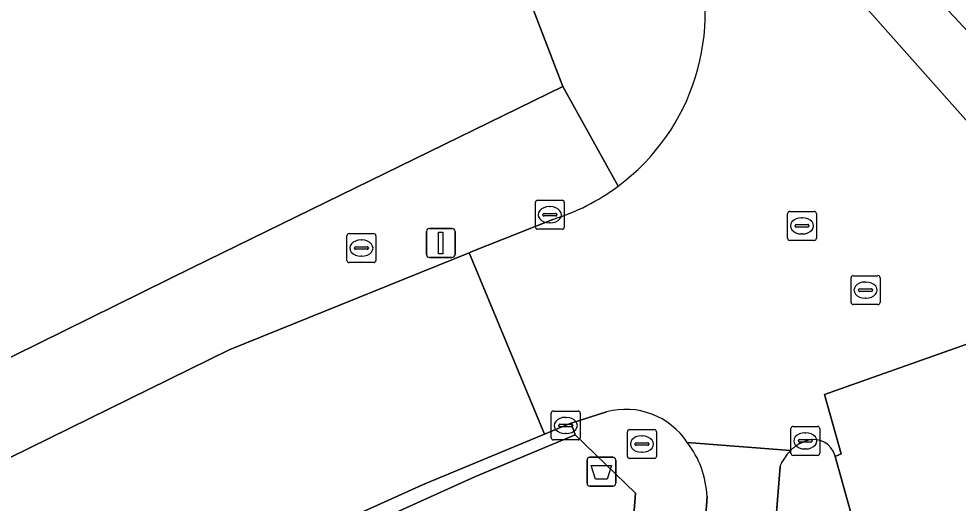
# Model space of a CAD drawing. Extents: x 159680 to 160786, y 387323 to 388340.
# Drawn here: x 160284.04 to 160316.54, y 387490.34 to 387507.07 of the extents above; entities that cross this region are included whole.
import ezdxf

# ---------------------------------------------------------------- set-up
doc = ezdxf.new("R2010")
doc.units = 0
for name, color, linetype in [('IMGEO_Afvalbak', 7, 'Continuous'), ('IMGEO_Brandkraan', 7, 'Continuous'), ('IMGEO_Erf', 7, 'Continuous'), ('IMGEO_Fietspad_open', 7, 'Continuous'), ('IMGEO_Groenvoorziening', 7, 'Continuous'), ('IMGEO_Kolk', 7, 'Continuous'), ('IMGEO_Lichtmast', 7, 'Continuous'), ('IMGEO_Rijbaan_lokaal_gesloten', 7, 'Continuous'), ('IMGEO_Rijbaan_lokaal_open', 7, 'Continuous'), ('IMGEO_Rioolput', 7, 'Continuous'), ('IMGEO_Verkeerseiland_gesloten', 7, 'Continuous'), ('IMGEO_Voetpad_open', 7, 'Continuous')]:
    doc.layers.add(name, color=color, linetype=linetype)

msp = doc.modelspace()

# ---------------------------------------------------------------- linework, layer by layer
at = {"layer": 'IMGEO_Afvalbak'}
for p, q in [((160303.697, 387491.028), (160303.697, 387491.828)), ((160303.697, 387491.828), (160303.697, 387491.028)), ((160303.797, 387491.928), (160304.587, 387491.928)), ((160304.587, 387491.928), (160303.797, 387491.928)), ((160304.687, 387491.828), (160304.687, 387491.028)), ((160304.687, 387491.028), (160304.687, 387491.828)), ((160304.587, 387490.928), (160303.797, 387490.928)), ((160303.797, 387490.928), (160304.587, 387490.928))]:
    msp.add_line(p, q, dxfattribs=at)
msp.add_lwpolyline([(160303.84, 387491.642), (160304.544, 387491.642), (160304.395, 387491.172), (160303.989, 387491.172), (160303.84, 387491.642)], dxfattribs=at)
for centre, start, end in [((160303.797, 387491.828), 90, 180), ((160303.797, 387491.828), 90, 180), ((160304.587, 387491.828), 0, 90), ((160304.587, 387491.828), 360, 90), ((160303.797, 387491.028), 180, 270), ((160303.797, 387491.028), 180, 270), ((160304.587, 387491.028), 270, 0), ((160304.587, 387491.028), 270, 0)]:
    msp.add_arc(centre, 0.1, start, end, dxfattribs=at)
at = {"layer": 'IMGEO_Brandkraan'}
for p, q in [((160295.391, 387498.728), (160295.391, 387499.58)), ((160295.466, 387499.654), (160296.318, 387499.654)), ((160296.392, 387499.58), (160296.392, 387498.728)), ((160295.693, 387499.197), (160296.091, 387499.197)), ((160295.879, 387499.434), (160295.904, 387499.434)), ((160295.65, 387499.148), (160295.65, 387499.16)), ((160296.088, 387499.111), (160295.69, 387499.111)), ((160295.902, 387498.874), (160295.877, 387498.874)), ((160296.134, 387499.16), (160296.134, 387499.148)), ((160296.318, 387498.654), (160295.466, 387498.654)), ((160305.095, 387491.956), (160305.095, 387492.808)), ((160305.17, 387492.882), (160306.022, 387492.882)), ((160306.096, 387492.808), (160306.096, 387491.956)), ((160305.354, 387492.376), (160305.354, 387492.388)), ((160305.792, 387492.339), (160305.394, 387492.339)), ((160305.397, 387492.425), (160305.795, 387492.425)), ((160305.583, 387492.662), (160305.608, 387492.662)), ((160305.838, 387492.388), (160305.838, 387492.376)), ((160305.606, 387492.102), (160305.581, 387492.102)), ((160306.022, 387491.882), (160305.17, 387491.882))]:
    msp.add_line(p, q, dxfattribs=at)
for points in [[(160295.391, 387498.728), (160295.391, 387499.58)], [(160295.466, 387499.654), (160296.318, 387499.654)], [(160296.392, 387499.58), (160296.392, 387498.728)], [(160296.318, 387498.654), (160295.466, 387498.654)], [(160305.095, 387491.956), (160305.095, 387492.808)], [(160305.17, 387492.882), (160306.022, 387492.882)], [(160306.096, 387492.808), (160306.096, 387491.956)], [(160306.022, 387491.882), (160305.17, 387491.882)]]:
    msp.add_lwpolyline(points, dxfattribs=at)
for centre, radius, start, end in [((160295.468, 387499.578), 0.0765, 91.552, 178.448), ((160295.468, 387499.578), 0.0765, 91.552, 178.448), ((160296.316, 387499.578), 0.0765, 1.552, 88.448), ((160296.316, 387499.578), 0.0765, 1.552, 88.448), ((160295.69, 387499.157), 0.0403, 85.8775, 175.7526), ((160296.095, 387499.159), 0.0386, 1.7309, 96.639), ((160295.687, 387499.147), 0.0366, 178.938, 274.7102), ((160296.091, 387499.154), 0.043, 264.8664, 352.4533), ((160295.468, 387498.73), 0.0765, 181.552, 268.448), ((160295.468, 387498.73), 0.0765, 181.552, 268.448), ((160296.316, 387498.73), 0.0765, 271.552, 358.448), ((160296.316, 387498.73), 0.0765, 271.552, 358.448), ((160305.172, 387492.806), 0.0765, 91.552, 178.448), ((160305.172, 387492.806), 0.0765, 91.552, 178.448), ((160306.02, 387492.806), 0.0765, 1.552, 88.448), ((160306.02, 387492.806), 0.0765, 1.552, 88.448), ((160305.394, 387492.385), 0.0403, 85.8775, 175.7526), ((160305.391, 387492.375), 0.0366, 178.938, 274.7102), ((160305.795, 387492.382), 0.043, 264.8664, 352.4533), ((160305.799, 387492.387), 0.0386, 1.7309, 96.639), ((160305.172, 387491.958), 0.0765, 181.552, 268.448), ((160305.172, 387491.958), 0.0765, 181.552, 268.448), ((160306.02, 387491.958), 0.0765, 271.552, 358.448), ((160306.02, 387491.958), 0.0765, 271.552, 358.448)]:
    msp.add_arc(centre, radius, start, end, dxfattribs=at)
for centre, major_axis, ratio, start_param, end_param in [((160295.878, 387499.154), (-0.387, 0.002), 0.722429, 4.712389, 7.853982), ((160295.903, 387499.154), (-0.39, 0.002), 0.717154, 1.570796, 4.712389), ((160305.582, 387492.382), (-0.387, 0.002), 0.722429, 4.712389, 7.853982), ((160305.607, 387492.382), (-0.39, 0.002), 0.717154, 1.570796, 4.712389)]:
    msp.add_ellipse(centre, major_axis=major_axis, ratio=ratio, start_param=start_param, end_param=end_param, dxfattribs=at)
at = {"layer": 'IMGEO_Erf'}
msp.add_lwpolyline([(160280.318, 387493.696), (160290.044, 387498.486), (160302.86, 387504.739), (160298.437, 387516.232), (160283.556, 387554.166)], dxfattribs=at)
at = {"layer": 'IMGEO_Fietspad_open'}
for points in [[(160310.734, 387492.154), (160307.164, 387492.436)], [(160309.69, 387484.239), (160310.141, 387488.572), (160310.372, 387491.602)], [(160307.85, 387490.564), (160307.492, 387485.771)]]:
    msp.add_lwpolyline(points, dxfattribs=at)
for centre, radius, start, end in [((160304.558, 387490.419), 3.295, 2.5149, 37.7362), ((160311.846, 387491.03), 1.582, 134.698, 158.7885)]:
    msp.add_arc(centre, radius, start, end, dxfattribs=at)
at = {"layer": 'IMGEO_Groenvoorziening'}
msp.add_lwpolyline([(160304.976, 387485.635), (160305.378, 387490.681), (160303.29, 387492.695), (160299.837, 387491.263), (160294.558, 387488.872), (160284.429, 387483.931), (160284.303, 387483.869), (160283.478, 387483.467), (160285.084, 387479.686), (160271.406, 387472.947), (160269.768, 387476.788), (160244.367, 387464.412), (160217.091, 387451.27)], dxfattribs=at)
at = {"layer": 'IMGEO_Kolk'}
for p, q in [((160301.984, 387500.805), (160302.836, 387500.805)), ((160301.909, 387499.879), (160301.909, 387500.731)), ((160302.397, 387500.585), (160302.422, 387500.585)), ((160302.91, 387500.731), (160302.91, 387499.879)), ((160302.168, 387500.299), (160302.168, 387500.311)), ((160302.606, 387500.262), (160302.208, 387500.262)), ((160302.211, 387500.348), (160302.609, 387500.348)), ((160302.652, 387500.311), (160302.652, 387500.299)), ((160302.42, 387500.025), (160302.395, 387500.025)), ((160302.836, 387499.805), (160301.984, 387499.805)), ((160302.459, 387492.597), (160302.459, 387493.449)), ((160302.534, 387493.523), (160303.386, 387493.523)), ((160303.46, 387493.449), (160303.46, 387492.597)), ((160302.718, 387493.017), (160302.718, 387493.029)), ((160302.761, 387493.066), (160303.159, 387493.066)), ((160302.947, 387493.303), (160302.972, 387493.303)), ((160303.202, 387493.029), (160303.202, 387493.017)), ((160310.822, 387492.991), (160311.674, 387492.991)), ((160303.156, 387492.98), (160302.758, 387492.98)), ((160302.97, 387492.743), (160302.945, 387492.743)), ((160310.747, 387492.065), (160310.747, 387492.917)), ((160311.235, 387492.771), (160311.26, 387492.771)), ((160311.748, 387492.917), (160311.748, 387492.065)), ((160303.386, 387492.523), (160302.534, 387492.523)), ((160311.006, 387492.485), (160311.006, 387492.497)), ((160311.444, 387492.448), (160311.046, 387492.448)), ((160311.049, 387492.534), (160311.447, 387492.534)), ((160311.49, 387492.497), (160311.49, 387492.485)), ((160311.258, 387492.211), (160311.233, 387492.211)), ((160311.674, 387491.991), (160310.822, 387491.991))]:
    msp.add_line(p, q, dxfattribs=at)
for points in [[(160301.984, 387500.805), (160302.836, 387500.805)], [(160301.909, 387499.879), (160301.909, 387500.731)], [(160302.91, 387500.731), (160302.91, 387499.879)], [(160302.836, 387499.805), (160301.984, 387499.805)], [(160302.459, 387492.597), (160302.459, 387493.449)], [(160302.534, 387493.523), (160303.386, 387493.523)], [(160303.46, 387493.449), (160303.46, 387492.597)], [(160310.822, 387492.991), (160311.674, 387492.991)], [(160310.747, 387492.065), (160310.747, 387492.917)], [(160311.748, 387492.917), (160311.748, 387492.065)], [(160303.386, 387492.523), (160302.534, 387492.523)], [(160311.674, 387491.991), (160310.822, 387491.991)]]:
    msp.add_lwpolyline(points, dxfattribs=at)
for centre, radius, start, end in [((160301.986, 387500.729), 0.0765, 91.552, 178.448), ((160301.986, 387500.729), 0.0765, 91.552, 178.448), ((160302.834, 387500.729), 0.0765, 1.552, 88.448), ((160302.834, 387500.729), 0.0765, 1.552, 88.448), ((160302.208, 387500.308), 0.0403, 85.8775, 175.7526), ((160302.205, 387500.298), 0.0366, 178.938, 274.7102), ((160302.609, 387500.305), 0.043, 264.8664, 352.4533), ((160302.613, 387500.31), 0.0386, 1.7309, 96.639), ((160301.986, 387499.881), 0.0765, 181.552, 268.448), ((160301.986, 387499.881), 0.0765, 181.552, 268.448), ((160302.834, 387499.881), 0.0765, 271.552, 358.448), ((160302.834, 387499.881), 0.0765, 271.552, 358.448), ((160302.536, 387493.447), 0.0765, 91.552, 178.448), ((160302.536, 387493.447), 0.0765, 91.552, 178.448), ((160303.384, 387493.447), 0.0765, 1.552, 88.448), ((160303.384, 387493.447), 0.0765, 1.552, 88.448), ((160302.758, 387493.026), 0.0403, 85.8775, 175.7526), ((160302.755, 387493.016), 0.0366, 178.938, 274.7102), ((160303.159, 387493.023), 0.043, 264.8664, 352.4533), ((160303.163, 387493.028), 0.0386, 1.7309, 96.639), ((160310.824, 387492.915), 0.0765, 91.552, 178.448), ((160310.824, 387492.915), 0.0765, 91.552, 178.448), ((160311.672, 387492.915), 0.0765, 1.552, 88.448), ((160311.672, 387492.915), 0.0765, 1.552, 88.448), ((160302.536, 387492.599), 0.0765, 181.552, 268.448), ((160302.536, 387492.599), 0.0765, 181.552, 268.448), ((160303.384, 387492.599), 0.0765, 271.552, 358.448), ((160303.384, 387492.599), 0.0765, 271.552, 358.448), ((160311.046, 387492.494), 0.0403, 85.8775, 175.7526), ((160311.043, 387492.484), 0.0366, 178.938, 274.7102), ((160311.447, 387492.491), 0.043, 264.8664, 352.4533), ((160311.451, 387492.496), 0.0386, 1.7309, 96.639), ((160310.824, 387492.067), 0.0765, 181.552, 268.448), ((160310.824, 387492.067), 0.0765, 181.552, 268.448), ((160311.672, 387492.067), 0.0765, 271.552, 358.448), ((160311.672, 387492.067), 0.0765, 271.552, 358.448)]:
    msp.add_arc(centre, radius, start, end, dxfattribs=at)
for centre, major_axis, ratio, start_param, end_param in [((160302.396, 387500.305), (-0.387, 0.002), 0.722429, 4.712389, 7.853982), ((160302.421, 387500.305), (-0.39, 0.002), 0.717154, 1.570796, 4.712389), ((160302.946, 387493.023), (-0.387, 0.002), 0.722429, 4.712389, 7.853982), ((160302.971, 387493.023), (-0.39, 0.002), 0.717154, 1.570796, 4.712389), ((160311.234, 387492.491), (-0.387, 0.002), 0.722429, 4.712389, 7.853982), ((160311.259, 387492.491), (-0.39, 0.002), 0.717154, 1.570796, 4.712389)]:
    msp.add_ellipse(centre, major_axis=major_axis, ratio=ratio, start_param=start_param, end_param=end_param, dxfattribs=at)
at = {"layer": 'IMGEO_Lichtmast'}
for p, q in [((160298.241, 387499.83), (160299.031, 387499.83)), ((160299.031, 387499.83), (160298.241, 387499.83)), ((160298.141, 387498.93), (160298.141, 387499.73)), ((160298.141, 387499.73), (160298.141, 387498.93)), ((160299.131, 387499.73), (160299.131, 387498.93)), ((160299.131, 387498.93), (160299.131, 387499.73)), ((160299.031, 387498.83), (160298.241, 387498.83)), ((160298.241, 387498.83), (160299.031, 387498.83))]:
    msp.add_line(p, q, dxfattribs=at)
msp.add_lwpolyline([(160298.561, 387499.705), (160298.711, 387499.705), (160298.711, 387498.955), (160298.561, 387498.955), (160298.561, 387499.705)], dxfattribs=at)
for centre, start, end in [((160298.241, 387499.73), 90, 180), ((160298.241, 387499.73), 90, 180), ((160299.031, 387499.73), 0, 90), ((160299.031, 387499.73), 360, 90), ((160298.241, 387498.93), 180, 270), ((160298.241, 387498.93), 180, 270), ((160299.031, 387498.93), 270, 0), ((160299.031, 387498.93), 270, 0)]:
    msp.add_arc(centre, 0.1, start, end, dxfattribs=at)
at = {"layer": 'IMGEO_Rijbaan_lokaal_gesloten'}
for points in [[(160312.356, 387508.577), (160322.043, 387497.686), (160324.452, 387498.542), (160324.453, 387498.542), (160314.027, 387509.69), (160312.905, 387510.902)], [(160328.465, 387485.633), (160328.16, 387485.968), (160327.794, 387486.55), (160327.625, 387486.834), (160325.92, 387489.7), (160325.857, 387489.827), (160323.896, 387493.221), (160322.474, 387495.662), (160322.519, 387496.039), (160322.151, 387495.902), (160321.297, 387497.407), (160311.911, 387494.096), (160312.492, 387492.041), (160312.284, 387491.956), (160313.026, 387489.266)]]:
    msp.add_lwpolyline(points, dxfattribs=at)
at = {"layer": 'IMGEO_Rijbaan_lokaal_open'}
for points in [[(160323.269, 387496.291), (160322.043, 387497.686), (160312.356, 387508.577)], [(160302.509, 387500.144), (160300.244, 387499.245), (160299.685, 387499.019), (160299.617, 387498.991), (160302.229, 387492.724), (160303.137, 387493.1), (160303.151, 387493.105), (160304.373, 387493.495)], [(160238.595, 387462.168), (160260.972, 387472.997), (160284.062, 387484.245), (160294.302, 387489.299), (160298.001, 387490.97), (160302.229, 387492.724), (160299.617, 387498.991), (160291.32, 387495.632), (160273.34, 387486.815), (160244.805, 387473.011), (160212.305, 387457.22)], [(160312.272, 387492.001), (160312.284, 387491.956), (160312.492, 387492.041), (160311.911, 387494.096), (160321.297, 387497.407), (160322.151, 387495.902), (160322.519, 387496.039), (160322.84, 387496.345)], [(160307.164, 387492.436), (160310.734, 387492.154)], [(160311.048, 387492.397), (160311.372, 387492.524)]]:
    msp.add_lwpolyline(points, dxfattribs=at)
for centre, radius, start, end in [((160300.315, 387507.287), 7.472, 306.5855, 18.8956), ((160300.32, 387507.278), 7.462, 287.058, 306.5982), ((160305.03, 387491.019), 2.562, 33.5888, 104.8543), ((160311.859, 387491.025), 1.594, 120.5822, 134.8893), ((160311.535, 387491.769), 0.773, 17.4871, 102.1902)]:
    msp.add_arc(centre, radius, start, end, dxfattribs=at)
at = {"layer": 'IMGEO_Rioolput'}
for p, q in [((160310.632, 387499.494), (160310.632, 387500.346)), ((160310.707, 387500.42), (160311.559, 387500.42)), ((160311.12, 387500.2), (160311.145, 387500.2)), ((160311.633, 387500.346), (160311.633, 387499.494)), ((160310.891, 387499.914), (160310.891, 387499.926)), ((160311.329, 387499.877), (160310.931, 387499.877)), ((160310.934, 387499.963), (160311.332, 387499.963)), ((160311.375, 387499.926), (160311.375, 387499.914)), ((160311.143, 387499.64), (160311.118, 387499.64)), ((160311.559, 387499.42), (160310.707, 387499.42)), ((160312.906, 387498.199), (160313.758, 387498.199)), ((160312.831, 387497.273), (160312.831, 387498.125)), ((160313.319, 387497.979), (160313.344, 387497.979)), ((160313.832, 387498.125), (160313.832, 387497.273)), ((160313.09, 387497.693), (160313.09, 387497.705)), ((160313.528, 387497.656), (160313.13, 387497.656)), ((160313.133, 387497.742), (160313.531, 387497.742)), ((160313.574, 387497.705), (160313.574, 387497.693)), ((160313.342, 387497.419), (160313.317, 387497.419)), ((160313.758, 387497.199), (160312.906, 387497.199))]:
    msp.add_line(p, q, dxfattribs=at)
for points in [[(160310.632, 387499.494), (160310.632, 387500.346)], [(160310.707, 387500.42), (160311.559, 387500.42)], [(160311.633, 387500.346), (160311.633, 387499.494)], [(160311.559, 387499.42), (160310.707, 387499.42)], [(160312.906, 387498.199), (160313.758, 387498.199)], [(160312.831, 387497.273), (160312.831, 387498.125)], [(160313.832, 387498.125), (160313.832, 387497.273)], [(160313.758, 387497.199), (160312.906, 387497.199)]]:
    msp.add_lwpolyline(points, dxfattribs=at)
for centre, radius, start, end in [((160310.709, 387500.344), 0.0765, 91.552, 178.448), ((160310.709, 387500.344), 0.0765, 91.552, 178.448), ((160311.557, 387500.344), 0.0765, 1.552, 88.448), ((160311.557, 387500.344), 0.0765, 1.552, 88.448), ((160310.931, 387499.923), 0.0403, 85.8775, 175.7526), ((160310.928, 387499.913), 0.0366, 178.938, 274.7102), ((160311.332, 387499.92), 0.043, 264.8664, 352.4533), ((160311.336, 387499.925), 0.0386, 1.7309, 96.639), ((160310.709, 387499.496), 0.0765, 181.552, 268.448), ((160310.709, 387499.496), 0.0765, 181.552, 268.448), ((160311.557, 387499.496), 0.0765, 271.552, 358.448), ((160311.557, 387499.496), 0.0765, 271.552, 358.448), ((160312.908, 387498.123), 0.0765, 91.552, 178.448), ((160312.908, 387498.123), 0.0765, 91.552, 178.448), ((160313.756, 387498.123), 0.0765, 1.552, 88.448), ((160313.756, 387498.123), 0.0765, 1.552, 88.448), ((160313.13, 387497.702), 0.0403, 85.8775, 175.7526), ((160313.127, 387497.692), 0.0366, 178.938, 274.7102), ((160313.531, 387497.699), 0.043, 264.8664, 352.4533), ((160313.535, 387497.704), 0.0386, 1.7309, 96.639), ((160312.908, 387497.275), 0.0765, 181.552, 268.448), ((160312.908, 387497.275), 0.0765, 181.552, 268.448), ((160313.756, 387497.275), 0.0765, 271.552, 358.448), ((160313.756, 387497.275), 0.0765, 271.552, 358.448)]:
    msp.add_arc(centre, radius, start, end, dxfattribs=at)
for centre, major_axis, ratio, start_param, end_param in [((160311.119, 387499.92), (-0.387, 0.002), 0.722429, 4.712389, 7.853982), ((160311.144, 387499.92), (-0.39, 0.002), 0.717154, 1.570796, 4.712389), ((160313.318, 387497.699), (-0.387, 0.002), 0.722429, 4.712389, 7.853982), ((160313.343, 387497.699), (-0.39, 0.002), 0.717154, 1.570796, 4.712389)]:
    msp.add_ellipse(centre, major_axis=major_axis, ratio=ratio, start_param=start_param, end_param=end_param, dxfattribs=at)
at = {"layer": 'IMGEO_Verkeerseiland_gesloten'}
for points in [[(160311.372, 387492.524), (160311.048, 387492.397)], [(160312.284, 387491.956), (160312.272, 387492.001)], [(160313.026, 387489.266), (160312.284, 387491.956)], [(160310.372, 387491.602), (160310.141, 387488.572)]]:
    msp.add_lwpolyline(points, dxfattribs=at)
for centre, radius, start, end in [((160311.859, 387491.025), 1.594, 120.5822, 134.8893), ((160311.535, 387491.769), 0.773, 17.4871, 102.1902), ((160311.846, 387491.03), 1.582, 134.698, 158.7885)]:
    msp.add_arc(centre, radius, start, end, dxfattribs=at)
at = {"layer": 'IMGEO_Voetpad_open'}
for points in [[(160312.905, 387510.902), (160314.027, 387509.69), (160324.453, 387498.542), (160324.452, 387498.542), (160330.784, 387492.151), (160332.225, 387493.24), (160327.132, 387500), (160321.535, 387507.428), (160318.54, 387511.771), (160316.673, 387515.314), (160315.033, 387518.967), (160303.5, 387548.605), (160301.88, 387552.769), (160294.426, 387571.812), (160293.66, 387573.768), (160280.896, 387606.375), (160279.68, 387609.578), (160278.935, 387611.384), (160276.416, 387617.726), (160266.488, 387643.313), (160262.455, 387653.706)], [(160283.556, 387554.166), (160298.437, 387516.232), (160302.86, 387504.739), (160304.769, 387501.287)], [(160304.769, 387501.287), (160302.86, 387504.739), (160290.044, 387498.486), (160280.318, 387493.696), (160278.786, 387492.941), (160241.485, 387474.571), (160227.723, 387467.872), (160226.209, 387467.135), (160169.278, 387439.422), (160167.907, 387438.735), (160164.291, 387436.979), (160158.178, 387434.182), (160152.225, 387431.238), (160146.292, 387428.305), (160142.001, 387426.255), (160138.326, 387424.631)], [(160244.805, 387473.011), (160273.34, 387486.815), (160291.32, 387495.632), (160299.617, 387498.991), (160299.685, 387499.019), (160300.244, 387499.245), (160302.509, 387500.144)], [(160304.373, 387493.495), (160303.151, 387493.105), (160303.29, 387492.695), (160305.378, 387490.681), (160304.976, 387485.635)], [(160217.091, 387451.27), (160244.367, 387464.412), (160269.768, 387476.788), (160270.499, 387477.144), (160283.478, 387483.467), (160284.303, 387483.869), (160284.429, 387483.931), (160294.558, 387488.872), (160299.837, 387491.263), (160303.29, 387492.695), (160303.151, 387493.105), (160303.137, 387493.1), (160302.229, 387492.724), (160298.001, 387490.97), (160294.302, 387489.299), (160284.062, 387484.245), (160260.972, 387472.997), (160238.595, 387462.168)], [(160307.492, 387485.771), (160307.85, 387490.564)]]:
    msp.add_lwpolyline(points, dxfattribs=at)
for centre, radius, start, end in [((160300.315, 387507.287), 7.472, 306.5855, 18.8956), ((160300.32, 387507.278), 7.462, 287.058, 306.5982), ((160305.03, 387491.019), 2.562, 33.5888, 104.8543), ((160304.558, 387490.419), 3.295, 2.5149, 37.7362)]:
    msp.add_arc(centre, radius, start, end, dxfattribs=at)

doc.saveas('drawing.dxf')
